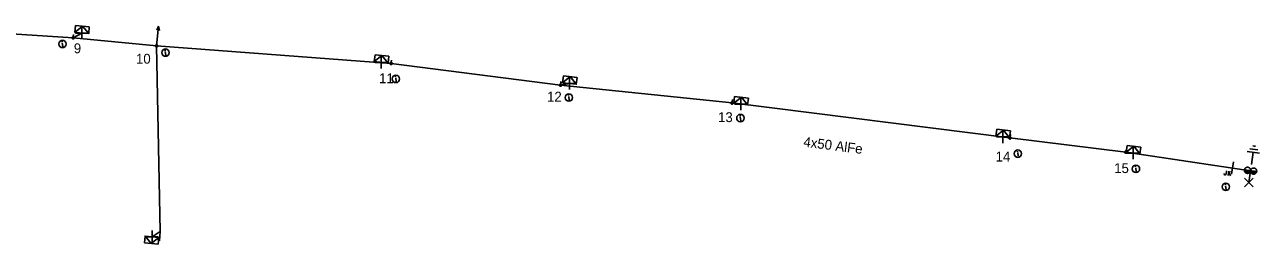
# Model space of a CAD drawing. Extents: x -544780 to -541582, y -1198995 to -1196551.
# Drawn here: x -544213.2 to -544088.1, y -1198335.4 to -1198313.1 of the extents above; entities that cross this region are included whole.
import ezdxf

# ---------------------------------------------------------------- set-up
doc = ezdxf.new("R2010")
doc.units = 0
for name, color, linetype in [('Vrstva 1', 7, 'Continuous'), ('Vrstva 10', 7, 'Continuous'), ('Vrstva 13', 7, 'Continuous'), ('Vrstva 14', 7, 'Continuous'), ('Vrstva 15', 7, 'Continuous'), ('Vrstva 18', 7, 'Continuous'), ('Vrstva 2', 7, 'Continuous'), ('Vrstva 31', 7, 'Continuous'), ('Vrstva 34', 7, 'Continuous'), ('Vrstva 36', 7, 'Continuous'), ('Vrstva 54', 7, 'Continuous'), ('Vrstva 59', 7, 'Continuous'), ('Vrstva 9', 7, 'Continuous')]:
    doc.layers.add(name, color=color, linetype=linetype)

# ---------------------------------------------------------------- blocks, each defined once
blk = doc.blocks.new('NN450')
at = {"layer": 'Vrstva 2'}
for points in [[(0, 0), (0, 0.07), (-0.01, 0.13), (-0.03, 0.19), (-0.05, 0.25), (-0.08, 0.31), (-0.12, 0.37), (-0.16, 0.42), (-0.21, 0.46), (-0.26, 0.51), (-0.31, 0.54), (-0.37, 0.57), (-0.43, 0.59), (-0.5, 0.61), (-0.56, 0.62), (-0.63, 0.62), (-0.69, 0.62), (-0.75, 0.61), (-0.82, 0.59), (-0.88, 0.57), (-0.94, 0.54), (-0.99, 0.51), (-1.04, 0.46), (-1.09, 0.42), (-1.13, 0.37), (-1.17, 0.31), (-1.2, 0.25), (-1.22, 0.19), (-1.24, 0.13), (-1.25, 0.07), (-1.25, 0), (-1.25, -0.07), (-1.24, -0.13), (-1.22, -0.19), (-1.2, -0.25), (-1.17, -0.31), (-1.13, -0.37), (-1.09, -0.42), (-1.04, -0.46), (-0.99, -0.51), (-0.94, -0.54), (-0.88, -0.57), (-0.82, -0.59), (-0.75, -0.61), (-0.69, -0.62), (-0.62, -0.63), (-0.56, -0.62), (-0.5, -0.61), (-0.43, -0.59), (-0.37, -0.57), (-0.31, -0.54), (-0.26, -0.51), (-0.21, -0.46), (-0.16, -0.42), (-0.12, -0.37), (-0.08, -0.31), (-0.05, -0.25), (-0.03, -0.19), (-0.01, -0.13), (0, -0.07), (0, 0)], [(1.25, 0), (1.25, 0.07), (1.24, 0.13), (1.22, 0.19), (1.2, 0.25), (1.17, 0.31), (1.13, 0.37), (1.09, 0.42), (1.04, 0.46), (0.99, 0.51), (0.94, 0.54), (0.88, 0.57), (0.82, 0.59), (0.75, 0.61), (0.69, 0.62), (0.62, 0.62), (0.56, 0.62), (0.5, 0.61), (0.43, 0.59), (0.37, 0.57), (0.31, 0.54), (0.26, 0.51), (0.21, 0.46), (0.16, 0.42), (0.12, 0.37), (0.08, 0.31), (0.05, 0.25), (0.03, 0.19), (0.01, 0.13), (0, 0.07), (0, 0), (0, -0.07), (0.01, -0.13), (0.03, -0.19), (0.05, -0.25), (0.08, -0.31), (0.12, -0.37), (0.16, -0.42), (0.21, -0.46), (0.26, -0.51), (0.31, -0.54), (0.37, -0.57), (0.43, -0.59), (0.5, -0.61), (0.56, -0.62), (0.63, -0.63), (0.69, -0.62), (0.75, -0.61), (0.82, -0.59), (0.88, -0.57), (0.94, -0.54), (0.99, -0.51), (1.04, -0.46), (1.09, -0.42), (1.13, -0.37), (1.17, -0.31), (1.2, -0.25), (1.22, -0.19), (1.24, -0.13), (1.25, -0.07), (1.25, 0)], [(-1.25, 0), (1.25, 0)], [(-1.23, -0.16), (-0.02, -0.16)], [(-1.16, -0.32), (-0.09, -0.32)], [(-1.03, -0.47), (-0.22, -0.47)], [(0.02, -0.16), (1.23, -0.16)], [(0.09, -0.32), (1.16, -0.32)], [(0.22, -0.47), (1.03, -0.47)]]:
    blk.add_lwpolyline(points, dxfattribs=at)
blk = doc.blocks.new('NN560')
at = {"layer": 'Vrstva 2'}
for points in [[(2, 0), (1.59, 0.14)], [(0, 0), (2, 0)], [(2, 0), (1.59, -0.13)]]:
    blk.add_lwpolyline(points, dxfattribs=at)
blk = doc.blocks.new('NN840')
at = {"layer": 'Vrstva 15'}
for points in [[(0, 0.62), (0, -0.63)], [(-0.75, -0.71), (-0.75, -0.66)], [(-0.73, -0.76), (-0.75, -0.71)], [(-0.66, -0.8), (-0.73, -0.76)], [(-0.63, -0.8), (-0.66, -0.8)], [(-0.56, -0.76), (-0.63, -0.8)], [(-0.54, -0.71), (-0.56, -0.76)], [(-0.54, -0.38), (-0.54, -0.71)], [(-0.33, -0.38), (-0.33, -0.8)], [(-0.33, -0.64), (-0.13, -0.38)], [(-0.26, -0.56), (-0.09, -0.8)]]:
    blk.add_lwpolyline(points, dxfattribs=at)
blk = doc.blocks.new('NN770')
at = {"layer": 'Vrstva 10'}
for p, q in [((0, 0.19), (0, 0.26)), ((0, -0.28), (0, 0.11))]:
    blk.add_line(p, q, dxfattribs=at)
blk.add_circle((0, -0.01), 0.375, dxfattribs=at)
blk = doc.blocks.new('NN800')
at = {"layer": 'Vrstva 1'}
for points in [[(-0.44, 0.44), (0.44, -0.44)], [(-0.44, -0.44), (0.44, 0.44)]]:
    blk.add_lwpolyline(points, dxfattribs=at)
blk = doc.blocks.new('NN630')
at = {"layer": 'Vrstva 9'}
for points in [[(0, -0.7), (-0.7, 0)], [(-0.7, -0.7), (-0.7, 0), (0.7, 0), (0.7, -0.7)], [(-0.7, -0.7), (0.7, -0.7)], [(0, -0.7), (0.7, 0)]]:
    blk.add_lwpolyline(points, dxfattribs=at)
blk = doc.blocks.new('NN810')
at = {"layer": 'Vrstva 14'}
for points in [[(0, -0.64), (0, -1.89)], [(0.63, -1.89), (-0.62, -1.89)], [(0.39, -2.2), (-0.4, -2.2)], [(0, -2.52), (-0.12, -2.52)], [(0.14, -2.52), (0, -2.52)]]:
    blk.add_lwpolyline(points, dxfattribs=at)
blk = doc.blocks.new('NN500')
at = {"layer": 'Vrstva 2'}
for points in [[(0, -0.24), (0.02, -0.23), (0.05, -0.23), (0.07, -0.22), (0.09, -0.22), (0.12, -0.2), (0.14, -0.19), (0.16, -0.18), (0.17, -0.16), (0.19, -0.14), (0.2, -0.12), (0.21, -0.1), (0.22, -0.07), (0.23, -0.05), (0.23, -0.02), (0.23, 0), (0.23, 0.02), (0.23, 0.05), (0.22, 0.07), (0.21, 0.1), (0.2, 0.12), (0.19, 0.14), (0.17, 0.16), (0.16, 0.17), (0.14, 0.19), (0.12, 0.2), (0.09, 0.21), (0.07, 0.22), (0.05, 0.23), (0.02, 0.23), (0, 0.23), (-0.03, 0.23), (-0.05, 0.23), (-0.07, 0.22), (-0.1, 0.21), (-0.12, 0.2), (-0.14, 0.19), (-0.16, 0.17), (-0.18, 0.16), (-0.19, 0.14), (-0.2, 0.12), (-0.22, 0.1), (-0.22, 0.07), (-0.23, 0.05), (-0.23, 0.02), (-0.24, 0), (-0.23, -0.02), (-0.23, -0.05), (-0.22, -0.07), (-0.22, -0.1), (-0.2, -0.12), (-0.19, -0.14), (-0.18, -0.16), (-0.16, -0.18), (-0.14, -0.19), (-0.12, -0.2), (-0.1, -0.22), (-0.07, -0.22), (-0.05, -0.23), (-0.03, -0.23), (0, -0.24)], [(0, -0.24), (0.02, -0.23), (0.05, -0.23), (0.07, -0.22), (0.09, -0.22), (0.12, -0.2), (0.14, -0.19), (0.16, -0.18), (0.17, -0.16), (0.19, -0.14), (0.2, -0.12), (0.21, -0.1), (0.22, -0.07), (0.23, -0.05), (0.23, -0.02), (0.23, 0), (0.23, 0.02), (0.23, 0.05), (0.22, 0.07), (0.21, 0.1), (0.2, 0.12), (0.19, 0.14), (0.17, 0.16), (0.16, 0.17), (0.14, 0.19), (0.12, 0.2), (0.09, 0.21), (0.07, 0.22), (0.05, 0.23), (0.02, 0.23), (0, 0.23), (-0.03, 0.23), (-0.05, 0.23), (-0.07, 0.22), (-0.1, 0.21), (-0.12, 0.2), (-0.14, 0.19), (-0.16, 0.17), (-0.18, 0.16), (-0.19, 0.14), (-0.2, 0.12), (-0.22, 0.1), (-0.22, 0.07), (-0.23, 0.05), (-0.23, 0.02), (-0.24, 0), (-0.23, -0.02), (-0.23, -0.05), (-0.22, -0.07), (-0.22, -0.1), (-0.2, -0.12), (-0.19, -0.14), (-0.18, -0.16), (-0.16, -0.18), (-0.14, -0.19), (-0.12, -0.2), (-0.1, -0.22), (-0.07, -0.22), (-0.05, -0.23), (-0.03, -0.23), (0, -0.24)], [(0, -0.21), (0.02, -0.2), (0.04, -0.2), (0.06, -0.2), (0.08, -0.19), (0.1, -0.18), (0.12, -0.17), (0.14, -0.15), (0.15, -0.14), (0.16, -0.12), (0.18, -0.1), (0.19, -0.08), (0.19, -0.06), (0.2, -0.04), (0.2, -0.02), (0.2, 0), (0.2, 0.02), (0.2, 0.04), (0.19, 0.06), (0.19, 0.08), (0.18, 0.1), (0.16, 0.12), (0.15, 0.14), (0.14, 0.15), (0.12, 0.17), (0.1, 0.18), (0.08, 0.19), (0.06, 0.19), (0.04, 0.2), (0.02, 0.2), (0, 0.2), (-0.02, 0.2), (-0.04, 0.2), (-0.06, 0.19), (-0.08, 0.19), (-0.1, 0.18), (-0.12, 0.17), (-0.14, 0.15), (-0.15, 0.14), (-0.17, 0.12), (-0.18, 0.1), (-0.19, 0.08), (-0.2, 0.06), (-0.2, 0.04), (-0.21, 0.02), (-0.21, 0), (-0.21, -0.02), (-0.2, -0.04), (-0.2, -0.06), (-0.19, -0.08), (-0.18, -0.1), (-0.17, -0.12), (-0.15, -0.14), (-0.14, -0.15), (-0.12, -0.17), (-0.1, -0.18), (-0.08, -0.19), (-0.06, -0.2), (-0.04, -0.2), (-0.02, -0.2), (0, -0.21)], [(0, -0.18), (0.02, -0.18), (0.04, -0.17), (0.05, -0.17), (0.07, -0.16), (0.09, -0.15), (0.1, -0.14), (0.12, -0.13), (0.13, -0.12), (0.14, -0.1), (0.15, -0.09), (0.16, -0.07), (0.17, -0.05), (0.17, -0.04), (0.17, -0.02), (0.17, 0), (0.17, 0.02), (0.17, 0.04), (0.17, 0.05), (0.16, 0.07), (0.15, 0.09), (0.14, 0.1), (0.13, 0.12), (0.12, 0.13), (0.1, 0.14), (0.09, 0.15), (0.07, 0.16), (0.05, 0.17), (0.04, 0.17), (0.02, 0.17), (0, 0.18), (-0.02, 0.17), (-0.04, 0.17), (-0.06, 0.17), (-0.07, 0.16), (-0.09, 0.15), (-0.1, 0.14), (-0.12, 0.13), (-0.13, 0.12), (-0.14, 0.1), (-0.15, 0.09), (-0.16, 0.07), (-0.17, 0.05), (-0.17, 0.04), (-0.18, 0.02), (-0.18, 0), (-0.18, -0.02), (-0.17, -0.04), (-0.17, -0.05), (-0.16, -0.07), (-0.15, -0.09), (-0.14, -0.1), (-0.13, -0.12), (-0.12, -0.13), (-0.1, -0.14), (-0.09, -0.15), (-0.07, -0.16), (-0.06, -0.17), (-0.04, -0.17), (-0.02, -0.18), (0, -0.18)], [(0, -0.15), (0.01, -0.15), (0.03, -0.14), (0.04, -0.14), (0.06, -0.13), (0.07, -0.13), (0.08, -0.12), (0.1, -0.11), (0.11, -0.1), (0.12, -0.09), (0.13, -0.07), (0.13, -0.06), (0.14, -0.05), (0.14, -0.03), (0.14, -0.02), (0.14, 0), (0.14, 0.01), (0.14, 0.03), (0.14, 0.04), (0.13, 0.06), (0.13, 0.07), (0.12, 0.09), (0.11, 0.1), (0.1, 0.11), (0.08, 0.12), (0.07, 0.13), (0.06, 0.13), (0.04, 0.14), (0.03, 0.14), (0.01, 0.14), (0, 0.15), (-0.02, 0.14), (-0.03, 0.14), (-0.05, 0.14), (-0.06, 0.13), (-0.07, 0.13), (-0.09, 0.12), (-0.1, 0.11), (-0.11, 0.1), (-0.12, 0.09), (-0.13, 0.07), (-0.13, 0.06), (-0.14, 0.04), (-0.14, 0.03), (-0.15, 0.01), (-0.15, 0), (-0.15, -0.02), (-0.14, -0.03), (-0.14, -0.05), (-0.13, -0.06), (-0.13, -0.07), (-0.12, -0.09), (-0.11, -0.1), (-0.1, -0.11), (-0.09, -0.12), (-0.07, -0.13), (-0.06, -0.13), (-0.05, -0.14), (-0.03, -0.14), (-0.02, -0.15), (0, -0.15)], [(0, -0.12), (0.01, -0.12), (0.02, -0.11), (0.03, -0.11), (0.05, -0.11), (0.06, -0.1), (0.07, -0.09), (0.08, -0.09), (0.09, -0.08), (0.09, -0.07), (0.1, -0.06), (0.11, -0.05), (0.11, -0.04), (0.11, -0.02), (0.11, -0.01), (0.12, 0), (0.11, 0.01), (0.11, 0.02), (0.11, 0.04), (0.11, 0.05), (0.1, 0.06), (0.09, 0.07), (0.09, 0.08), (0.08, 0.09), (0.07, 0.09), (0.06, 0.1), (0.05, 0.11), (0.03, 0.11), (0.02, 0.11), (0.01, 0.12), (0, 0.12), (-0.01, 0.12), (-0.03, 0.11), (-0.04, 0.11), (-0.05, 0.11), (-0.06, 0.1), (-0.07, 0.09), (-0.08, 0.09), (-0.09, 0.08), (-0.1, 0.07), (-0.1, 0.06), (-0.11, 0.05), (-0.11, 0.04), (-0.12, 0.02), (-0.12, 0.01), (-0.12, 0), (-0.12, -0.01), (-0.12, -0.02), (-0.11, -0.04), (-0.11, -0.05), (-0.1, -0.06), (-0.1, -0.07), (-0.09, -0.08), (-0.08, -0.09), (-0.07, -0.09), (-0.06, -0.1), (-0.05, -0.11), (-0.04, -0.11), (-0.03, -0.11), (-0.01, -0.12), (0, -0.12)], [(0, -0.09), (0.01, -0.09), (0.02, -0.09), (0.03, -0.08), (0.03, -0.08), (0.04, -0.08), (0.05, -0.07), (0.06, -0.07), (0.06, -0.06), (0.07, -0.05), (0.07, -0.04), (0.08, -0.04), (0.08, -0.03), (0.08, -0.02), (0.09, -0.01), (0.09, 0), (0.09, 0.01), (0.08, 0.02), (0.08, 0.03), (0.08, 0.03), (0.07, 0.04), (0.07, 0.05), (0.06, 0.06), (0.06, 0.06), (0.05, 0.07), (0.04, 0.07), (0.03, 0.08), (0.03, 0.08), (0.02, 0.08), (0.01, 0.09), (0, 0.09), (-0.01, 0.09), (-0.02, 0.08), (-0.03, 0.08), (-0.04, 0.08), (-0.04, 0.07), (-0.05, 0.07), (-0.06, 0.06), (-0.07, 0.06), (-0.07, 0.05), (-0.08, 0.04), (-0.08, 0.03), (-0.08, 0.03), (-0.09, 0.02), (-0.09, 0.01), (-0.09, 0), (-0.09, -0.01), (-0.09, -0.02), (-0.08, -0.03), (-0.08, -0.04), (-0.08, -0.04), (-0.07, -0.05), (-0.07, -0.06), (-0.06, -0.07), (-0.05, -0.07), (-0.04, -0.08), (-0.04, -0.08), (-0.03, -0.08), (-0.02, -0.09), (-0.01, -0.09), (0, -0.09)], [(0, -0.06), (0, -0.06), (0.01, -0.06), (0.02, -0.05), (0.02, -0.05), (0.03, -0.05), (0.03, -0.05), (0.04, -0.04), (0.04, -0.04), (0.05, -0.03), (0.05, -0.03), (0.05, -0.02), (0.05, -0.02), (0.05, -0.01), (0.06, -0.01), (0.06, 0), (0.06, 0.01), (0.05, 0.01), (0.05, 0.02), (0.05, 0.02), (0.05, 0.03), (0.05, 0.03), (0.04, 0.04), (0.04, 0.04), (0.03, 0.05), (0.03, 0.05), (0.02, 0.05), (0.02, 0.05), (0.01, 0.06), (0, 0.06), (0, 0.06), (-0.01, 0.06), (-0.01, 0.06), (-0.02, 0.05), (-0.02, 0.05), (-0.03, 0.05), (-0.03, 0.05), (-0.04, 0.04), (-0.04, 0.04), (-0.05, 0.03), (-0.05, 0.03), (-0.05, 0.02), (-0.06, 0.02), (-0.06, 0.01), (-0.06, 0.01), (-0.06, 0), (-0.06, -0.01), (-0.06, -0.01), (-0.06, -0.02), (-0.05, -0.02), (-0.05, -0.03), (-0.05, -0.03), (-0.04, -0.04), (-0.04, -0.04), (-0.03, -0.05), (-0.03, -0.05), (-0.02, -0.05), (-0.02, -0.05), (-0.01, -0.06), (-0.01, -0.06), (0, -0.06)], [(0, -0.03), (0, -0.03), (0, -0.03), (0.01, -0.03), (0.01, -0.03), (0.01, -0.02), (0.02, -0.02), (0.02, -0.02), (0.02, -0.02), (0.02, -0.02), (0.02, -0.01), (0.02, -0.01), (0.03, -0.01), (0.03, -0.01), (0.03, 0), (0.03, 0), (0.03, 0), (0.03, 0.01), (0.03, 0.01), (0.02, 0.01), (0.02, 0.01), (0.02, 0.02), (0.02, 0.02), (0.02, 0.02), (0.02, 0.02), (0.01, 0.02), (0.01, 0.02), (0.01, 0.03), (0, 0.03), (0, 0.03), (0, 0.03), (0, 0.03), (-0.01, 0.03), (-0.01, 0.03), (-0.01, 0.02), (-0.02, 0.02), (-0.02, 0.02), (-0.02, 0.02), (-0.02, 0.02), (-0.02, 0.02), (-0.03, 0.01), (-0.03, 0.01), (-0.03, 0.01), (-0.03, 0.01), (-0.03, 0), (-0.03, 0), (-0.03, 0), (-0.03, -0.01), (-0.03, -0.01), (-0.03, -0.01), (-0.03, -0.01), (-0.02, -0.02), (-0.02, -0.02), (-0.02, -0.02), (-0.02, -0.02), (-0.02, -0.02), (-0.01, -0.03), (-0.01, -0.03), (-0.01, -0.03), (0, -0.03), (0, -0.03)], [(0.23, 0), (0.7, 0)]]:
    blk.add_lwpolyline(points, dxfattribs=at)
blk = doc.blocks.new('NN510')
at = {"layer": 'Vrstva 2'}
blk.add_lwpolyline([(0, 0), (0, 0.94)], dxfattribs=at)

msp = doc.modelspace()

# ---------------------------------------------------------------- linework, layer by layer
at = {"layer": 'Vrstva 1'}
msp.add_lwpolyline([(-544268.31, -1198323.07), (-544229.14, -1198313.11), (-544208.32, -1198314.45), (-544199.87, -1198315.27), (-544176.12, -1198317.05), (-544158.95, -1198319.24), (-544141.58, -1198321.06), (-544113.44, -1198324.6), (-544101.69, -1198326.05), (-544089.07, -1198327.93)], dxfattribs=at)
at = {"layer": 'Vrstva 54'}
for points in [[(-544208.32, -1198314.45), (-544207.44, -1198313.96)], [(-544199.87, -1198315.27), (-544199.49, -1198334.1), (-544200.33, -1198334.63)], [(-544176.12, -1198317.05), (-544177.12, -1198316.94)], [(-544158.95, -1198319.24), (-544158.05, -1198319.08)], [(-544141.58, -1198321.06), (-544140.71, -1198321.17)], [(-544113.44, -1198324.6), (-544114.17, -1198324.51)], [(-544101.69, -1198326.05), (-544100.97, -1198326.14)]]:
    msp.add_lwpolyline(points, dxfattribs=at)
at = {"layer": 'Vrstva 59'}
msp.add_lwpolyline([(-544089.07, -1198327.93), (-544089.23, -1198329.14)], dxfattribs=at)

# ---------------------------------------------------------------- block references
at = {"layer": 'Vrstva 13'}
for name, p, xscale, yscale, rotation in [('NN500', (-544208.32, -1198314.45), 0.5000000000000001, 0.5, 84.1410000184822), ('NN500', (-544199.87, -1198315.27), 0.5, 0.5, 84.14599998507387), ('NN500', (-544176.12, -1198317.05), 0.5, 0.5000000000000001, 83.81099996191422), ('NN500', (-544158.95, -1198319.24), 0.5000000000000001, 0.5, 83.45099995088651), ('NN500', (-544141.58, -1198321.06), 0.5, 0.4999999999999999, 82.93100002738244), ('NN500', (-544113.44, -1198324.6), 0.4999999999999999, 0.5, 83.00199996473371), ('NN500', (-544101.69, -1198326.05), 0.5, 0.5000000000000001, 82.95999999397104), ('NN450', (-544089.07, -1198327.93), 0.5, 0.49999999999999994, -7.040038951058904)]:
    msp.add_blockref(name, p, dxfattribs=dict(at, xscale=xscale, yscale=yscale, rotation=rotation))
for name, p, rotation in [('NN560', (-544199.87, -1198315.27), 84.1459638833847), ('NN510', (-544199.49, -1198334.1), 174.16873331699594)]:
    msp.add_blockref(name, p, dxfattribs=dict(at, rotation=rotation))
at = {"layer": 'Vrstva 15', "rotation": 171.49210002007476}
msp.add_blockref('NN810', (-544089.07, -1198327.93), dxfattribs=at)
at = {"layer": 'Vrstva 18', "rotation": -8.507899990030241}
msp.add_blockref('NN840', (-544090.9, -1198327.66), dxfattribs=at)
at = {"layer": 'Vrstva 31'}
for p, rotation in [((-544207.44, -1198313.96), 175.1908498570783), ((-544177.12, -1198316.94), 173.81056666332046), ((-544158.05, -1198319.08), 173.45090838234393), ((-544140.71, -1198321.17), 172.93140561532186), ((-544114.17, -1198324.51), 173.00169717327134), ((-544100.97, -1198326.14), 172.959961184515), ((-544200.33, -1198334.63), -5.831266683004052)]:
    msp.add_blockref('NN630', p, dxfattribs=dict(at, rotation=rotation))
at = {"layer": 'Vrstva 34'}
for p, rotation in [((-544207.44, -1198313.96), 45), ((-544177.12, -1198316.94), 44.99999995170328), ((-544158.05, -1198319.08), 45), ((-544140.71, -1198321.17), 45), ((-544114.17, -1198324.51), 45), ((-544100.97, -1198326.14), 45.000000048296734), ((-544200.33, -1198334.63), 44.99999995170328)]:
    msp.add_blockref('NN800', p, dxfattribs=dict(at, rotation=rotation))
msp.add_blockref('NN800', (-544089.23, -1198329.14), dxfattribs=at)
at = {"layer": 'Vrstva 36'}
for p, rotation in [((-544209.4, -1198315.06), 8.03866094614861), ((-544198.97, -1198315.94), 8.038660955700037), ((-544175.63, -1198318.61), 8.03866109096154), ((-544158.11, -1198320.5), 8.038661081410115), ((-544140.74, -1198322.58), 8.038661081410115), ((-544112.64, -1198326.19), 8.03866109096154), ((-544100.68, -1198327.74), 8.038660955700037), ((-544091.58, -1198329.56), 8.03866094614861)]:
    msp.add_blockref('NN770', p, dxfattribs=dict(at, rotation=rotation))

# ---------------------------------------------------------------- texts
at = {"layer": 'Vrstva 14'}
for s, p in [('9', (-544208.25, -1198316.01)), ('10', (-544201.95, -1198317.07)), ('11', (-544177.33, -1198319.05)), ('12', (-544160.32, -1198320.92)), ('13', (-544143, -1198323)), ('14', (-544114.89, -1198327)), ('15', (-544102.88, -1198328.17))]:
    msp.add_text(s, height=1, dxfattribs=at).set_placement(p)
at = {"layer": 'Vrstva 2'}
msp.add_text('4x50 AlFe', height=1, rotation=352.826, dxfattribs=at).set_placement((-544134.4, -1198325.48))

doc.saveas('drawing.dxf')
